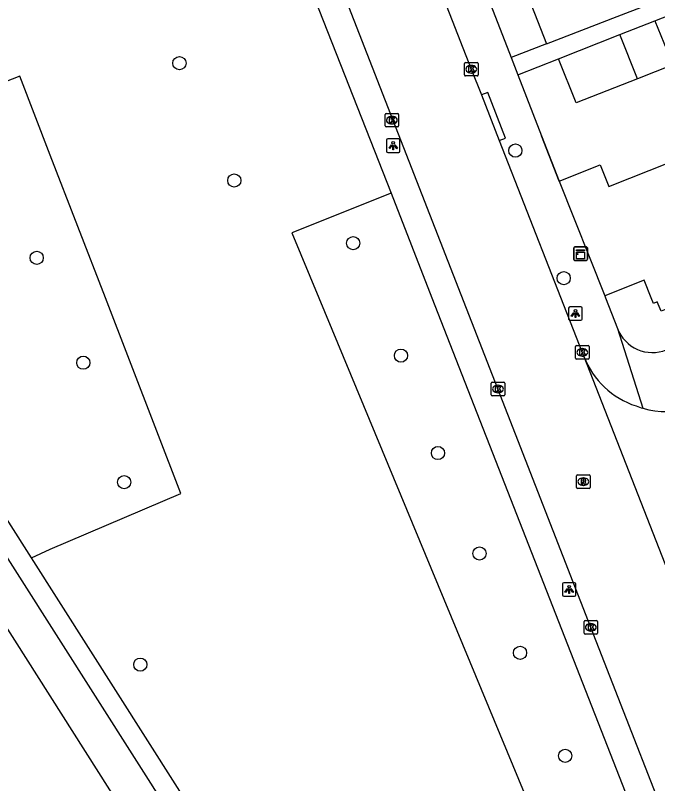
# Model space of a CAD drawing. Extents: x 159689 to 160786, y 387323 to 388339.
# Drawn here: x 159997.4 to 160045, y 387464 to 387520.9 of the extents above; entities that cross this region are included whole.
import ezdxf

# ---------------------------------------------------------------- set-up
doc = ezdxf.new("R2010")
doc.units = 0
for name, color, linetype in [('IMGEO_Boom', 7, 'Continuous'), ('IMGEO_Fietspad_gesloten', 7, 'Continuous'), ('IMGEO_Groenvoorziening', 7, 'Continuous'), ('IMGEO_Kast', 7, 'Continuous'), ('IMGEO_Kolk', 7, 'Continuous'), ('IMGEO_Lichtpunt', 7, 'Continuous'), ('IMGEO_Muur', 7, 'Continuous'), ('IMGEO_Pand', 7, 'Continuous'), ('IMGEO_Rijbaan_lokaal_open', 7, 'Continuous'), ('IMGEO_Rioolput', 7, 'Continuous'), ('IMGEO_Voetpad_open', 7, 'Continuous')]:
    doc.layers.add(name, color=color, linetype=linetype)

msp = doc.modelspace()

# ---------------------------------------------------------------- linework, layer by layer
at = {"layer": 'IMGEO_Boom'}
for centre in [(160009.569, 387517.387), (160034.471, 387510.903), (160013.639, 387508.688), (160022.453, 387504.042), (159998.992, 387502.95), (160038.054, 387501.444), (160025.991, 387495.702), (160002.444, 387495.179), (160028.735, 387488.484), (160005.471, 387486.321), (160031.808, 387481.035), (160034.818, 387473.676), (160006.671, 387472.797), (160038.156, 387466.035)]:
    msp.add_circle(centre, 0.489, dxfattribs=at)
at = {"layer": 'IMGEO_Fietspad_gesloten'}
for points in [[(159971.859, 387518.161), (159972.956, 387517.208), (159973.915, 387516.188), (159974.711, 387515.066), (159975.302, 387514.189), (159976.098, 387512.903), (159994.797, 387483.84), (160026.112, 387434.619), (160057.126, 387385.767), (160057.586, 387385.068), (160057.964, 387384.46)], [(159973.775, 387511.273), (159982.432, 387498.094), (160005.194, 387462.233), (160015.444, 387446.083), (160022.875, 387434.376), (160026.822, 387428.159), (160038.072, 387410.44), (160050.495, 387390.874), (160054.843, 387384.025), (160073.194, 387354.946), (160076.577, 387349.719), (160077.187, 387348.931)]]:
    msp.add_lwpolyline(points, dxfattribs=at)
at = {"layer": 'IMGEO_Groenvoorziening'}
for points in [[(159998.615, 387480.704), (160000, 387481.351), (160009.681, 387485.486), (160004.081, 387500), (160000, 387510.573), (159997.738, 387516.43), (159989.768, 387513.317), (159983.944, 387528.402)], [(160025.253, 387507.75), (160017.909, 387504.817), (160019.905, 387500), (160038.002, 387456.318), (160044.382, 387458.812)]]:
    msp.add_lwpolyline(points, dxfattribs=at)
at = {"layer": 'IMGEO_Kast'}
for p, q in [((160038.805, 387502.837), (160038.805, 387503.678)), ((160038.805, 387503.678), (160038.805, 387502.837)), ((160038.88, 387503.762), (160039.721, 387503.762)), ((160039.721, 387503.762), (160038.88, 387503.762)), ((160039.805, 387503.687), (160039.805, 387502.846)), ((160039.805, 387502.846), (160039.805, 387503.687)), ((160039.73, 387502.762), (160038.889, 387502.762)), ((160038.889, 387502.762), (160039.73, 387502.762))]:
    msp.add_line(p, q, dxfattribs=at)
for points in [[(160039, 387503.552), (160039.6, 387503.552), (160039.6, 387503.467), (160039, 387503.467), (160039, 387503.552)], [(160039, 387503.377), (160039.6, 387503.377), (160039.6, 387502.888), (160039, 387502.888), (160039, 387503.377)]]:
    msp.add_lwpolyline(points, dxfattribs=at)
msp.add_circle((160039.084, 387503.226), 0.0377, dxfattribs=at)
for centre, start, end in [((160038.883, 387503.684), 92.4484, 184.2845), ((160038.883, 387503.684), 92.4484, 184.2845), ((160039.727, 387503.684), 2.4484, 94.2845), ((160039.727, 387503.684), 2.4484, 94.2845), ((160038.883, 387502.84), 182.4484, 274.2845), ((160038.883, 387502.84), 182.4484, 274.2845), ((160039.727, 387502.84), 272.4484, 4.2845), ((160039.727, 387502.84), 272.4484, 4.2845)]:
    msp.add_arc(centre, 0.0779, start, end, dxfattribs=at)
at = {"layer": 'IMGEO_Kolk'}
for p, q in [((160030.701, 387516.508), (160030.701, 387517.36)), ((160030.776, 387517.434), (160031.628, 387517.434)), ((160031.702, 387517.36), (160031.702, 387516.508)), ((160031.189, 387517.214), (160031.214, 387517.214)), ((160031.628, 387516.434), (160030.776, 387516.434)), ((160031.212, 387516.654), (160031.187, 387516.654)), ((160024.818, 387512.733), (160024.818, 387513.585)), ((160024.893, 387513.659), (160025.745, 387513.659)), ((160025.306, 387513.439), (160025.331, 387513.439)), ((160025.819, 387513.585), (160025.819, 387512.733)), ((160025.329, 387512.879), (160025.304, 387512.879)), ((160025.745, 387512.659), (160024.893, 387512.659)), ((160038.928, 387495.52), (160038.928, 387496.372)), ((160039.003, 387496.446), (160039.855, 387496.446)), ((160039.929, 387496.372), (160039.929, 387495.52)), ((160039.416, 387496.226), (160039.441, 387496.226)), ((160039.855, 387495.446), (160039.003, 387495.446)), ((160039.439, 387495.666), (160039.414, 387495.666)), ((160032.681, 387492.804), (160032.681, 387493.656)), ((160032.756, 387493.73), (160033.608, 387493.73)), ((160033.169, 387493.51), (160033.194, 387493.51)), ((160033.682, 387493.656), (160033.682, 387492.804)), ((160033.192, 387492.95), (160033.167, 387492.95)), ((160033.608, 387492.73), (160032.756, 387492.73)), ((160039.562, 387475.136), (160039.562, 387475.988)), ((160039.637, 387476.062), (160040.489, 387476.062)), ((160040.05, 387475.842), (160040.075, 387475.842)), ((160040.563, 387475.988), (160040.563, 387475.136)), ((160040.073, 387475.282), (160040.048, 387475.282)), ((160040.489, 387475.062), (160039.637, 387475.062))]:
    msp.add_line(p, q, dxfattribs=at)
for points in [[(160030.701, 387516.508), (160030.701, 387517.36)], [(160030.776, 387517.434), (160031.628, 387517.434)], [(160031.702, 387517.36), (160031.702, 387516.508)], [(160031.022, 387517.134), (160031.145, 387517.134), (160031.145, 387516.983), (160031.275, 387517.134), (160031.439, 387517.134), (160031.293, 387516.983), (160031.446, 387516.734), (160031.294, 387516.734), (160031.209, 387516.898), (160031.145, 387516.831), (160031.145, 387516.734), (160031.022, 387516.734), (160031.022, 387517.134)], [(160031.628, 387516.434), (160030.776, 387516.434)], [(160024.818, 387512.733), (160024.818, 387513.585)], [(160024.893, 387513.659), (160025.745, 387513.659)], [(160025.139, 387513.359), (160025.262, 387513.359), (160025.262, 387513.208), (160025.392, 387513.359), (160025.556, 387513.359), (160025.41, 387513.208), (160025.563, 387512.959), (160025.411, 387512.959), (160025.326, 387513.123), (160025.262, 387513.056), (160025.262, 387512.959), (160025.139, 387512.959), (160025.139, 387513.359)], [(160025.819, 387513.585), (160025.819, 387512.733)], [(160025.745, 387512.659), (160024.893, 387512.659)], [(160038.928, 387495.52), (160038.928, 387496.372)], [(160039.003, 387496.446), (160039.855, 387496.446)], [(160039.929, 387496.372), (160039.929, 387495.52)], [(160039.249, 387496.146), (160039.372, 387496.146), (160039.372, 387495.995), (160039.502, 387496.146), (160039.666, 387496.146), (160039.52, 387495.995), (160039.673, 387495.746), (160039.521, 387495.746), (160039.436, 387495.91), (160039.372, 387495.843), (160039.372, 387495.746), (160039.249, 387495.746), (160039.249, 387496.146)], [(160039.855, 387495.446), (160039.003, 387495.446)], [(160032.681, 387492.804), (160032.681, 387493.656)], [(160032.756, 387493.73), (160033.608, 387493.73)], [(160033.002, 387493.43), (160033.125, 387493.43), (160033.125, 387493.279), (160033.255, 387493.43), (160033.419, 387493.43), (160033.273, 387493.279), (160033.426, 387493.03), (160033.274, 387493.03), (160033.189, 387493.194), (160033.125, 387493.127), (160033.125, 387493.03), (160033.002, 387493.03), (160033.002, 387493.43)], [(160033.682, 387493.656), (160033.682, 387492.804)], [(160033.608, 387492.73), (160032.756, 387492.73)], [(160039.562, 387475.136), (160039.562, 387475.988)], [(160039.637, 387476.062), (160040.489, 387476.062)], [(160039.883, 387475.762), (160040.006, 387475.762), (160040.006, 387475.611), (160040.136, 387475.762), (160040.3, 387475.762), (160040.154, 387475.611), (160040.307, 387475.362), (160040.155, 387475.362), (160040.07, 387475.526), (160040.006, 387475.459), (160040.006, 387475.362), (160039.883, 387475.362), (160039.883, 387475.762)], [(160040.563, 387475.988), (160040.563, 387475.136)], [(160040.489, 387475.062), (160039.637, 387475.062)]]:
    msp.add_lwpolyline(points, dxfattribs=at)
for centre, start, end in [((160030.778, 387517.358), 91.552, 178.448), ((160030.778, 387517.358), 91.552, 178.448), ((160031.626, 387517.358), 1.552, 88.448), ((160031.626, 387517.358), 1.552, 88.448), ((160030.778, 387516.51), 181.552, 268.448), ((160030.778, 387516.51), 181.552, 268.448), ((160031.626, 387516.51), 271.552, 358.448), ((160031.626, 387516.51), 271.552, 358.448), ((160024.895, 387513.583), 91.552, 178.448), ((160024.895, 387513.583), 91.552, 178.448), ((160025.743, 387513.583), 1.552, 88.448), ((160025.743, 387513.583), 1.552, 88.448), ((160024.895, 387512.735), 181.552, 268.448), ((160024.895, 387512.735), 181.552, 268.448), ((160025.743, 387512.735), 271.552, 358.448), ((160025.743, 387512.735), 271.552, 358.448), ((160039.005, 387496.37), 91.552, 178.448), ((160039.005, 387496.37), 91.552, 178.448), ((160039.853, 387496.37), 1.552, 88.448), ((160039.853, 387496.37), 1.552, 88.448), ((160039.005, 387495.522), 181.552, 268.448), ((160039.005, 387495.522), 181.552, 268.448), ((160039.853, 387495.522), 271.552, 358.448), ((160039.853, 387495.522), 271.552, 358.448), ((160032.758, 387493.654), 91.552, 178.448), ((160032.758, 387493.654), 91.552, 178.448), ((160033.606, 387493.654), 1.552, 88.448), ((160033.606, 387493.654), 1.552, 88.448), ((160032.758, 387492.806), 181.552, 268.448), ((160032.758, 387492.806), 181.552, 268.448), ((160033.606, 387492.806), 271.552, 358.448), ((160033.606, 387492.806), 271.552, 358.448), ((160039.639, 387475.986), 91.552, 178.448), ((160039.639, 387475.986), 91.552, 178.448), ((160040.487, 387475.986), 1.552, 88.448), ((160040.487, 387475.986), 1.552, 88.448), ((160039.639, 387475.138), 181.552, 268.448), ((160039.639, 387475.138), 181.552, 268.448), ((160040.487, 387475.138), 271.552, 358.448), ((160040.487, 387475.138), 271.552, 358.448)]:
    msp.add_arc(centre, 0.0765, start, end, dxfattribs=at)
for centre, major_axis, ratio, start_param, end_param in [((160031.188, 387516.934), (-0.387, 0.002), 0.722429, 4.712389, 7.853982), ((160031.213, 387516.934), (-0.39, 0.002), 0.717154, 1.570796, 4.712389), ((160025.305, 387513.159), (-0.387, 0.002), 0.722429, 4.712389, 7.853982), ((160025.33, 387513.159), (-0.39, 0.002), 0.717154, 1.570796, 4.712389), ((160039.415, 387495.946), (-0.387, 0.002), 0.722429, 4.712389, 7.853982), ((160039.44, 387495.946), (-0.39, 0.002), 0.717154, 1.570796, 4.712389), ((160033.168, 387493.23), (-0.387, 0.002), 0.722429, 4.712389, 7.853982), ((160033.193, 387493.23), (-0.39, 0.002), 0.717154, 1.570796, 4.712389), ((160040.049, 387475.562), (-0.387, 0.002), 0.722429, 4.712389, 7.853982), ((160040.074, 387475.562), (-0.39, 0.002), 0.717154, 1.570796, 4.712389)]:
    msp.add_ellipse(centre, major_axis=major_axis, ratio=ratio, start_param=start_param, end_param=end_param, dxfattribs=at)
at = {"layer": 'IMGEO_Lichtpunt'}
for p, q in [((160024.921, 387511.672), (160024.921, 387510.865)), ((160024.921, 387511.672), (160024.921, 387510.865)), ((160025.823, 387511.767), (160025.015, 387511.767)), ((160025.823, 387511.767), (160025.015, 387511.767)), ((160025.917, 387510.865), (160025.917, 387511.672)), ((160025.917, 387510.865), (160025.917, 387511.672)), ((160025.015, 387510.771), (160025.823, 387510.771)), ((160025.015, 387510.771), (160025.823, 387510.771)), ((160038.42, 387499.226), (160038.42, 387498.419)), ((160038.42, 387499.226), (160038.42, 387498.419)), ((160039.322, 387499.321), (160038.514, 387499.321)), ((160039.322, 387499.321), (160038.514, 387499.321)), ((160039.416, 387498.419), (160039.416, 387499.226)), ((160039.416, 387498.419), (160039.416, 387499.226)), ((160038.514, 387498.325), (160039.322, 387498.325)), ((160038.514, 387498.325), (160039.322, 387498.325)), ((160037.96, 387478.777), (160037.96, 387477.97)), ((160037.96, 387478.777), (160037.96, 387477.97)), ((160038.862, 387478.872), (160038.054, 387478.872)), ((160038.862, 387478.872), (160038.054, 387478.872)), ((160038.956, 387477.97), (160038.956, 387478.777)), ((160038.956, 387477.97), (160038.956, 387478.777)), ((160038.054, 387477.876), (160038.862, 387477.876)), ((160038.054, 387477.876), (160038.862, 387477.876))]:
    msp.add_line(p, q, dxfattribs=at)
for points in [[(160025.295, 387511.336), (160025.334, 387511.308), (160025.146, 387511.046), (160025.108, 387511.073), (160025.295, 387511.336)], [(160025.397, 387511.288), (160025.444, 387511.288), (160025.444, 387510.966), (160025.397, 387510.966), (160025.397, 387511.288)], [(160025.507, 387511.308), (160025.545, 387511.335), (160025.732, 387511.073), (160025.693, 387511.045), (160025.507, 387511.308)], [(160038.794, 387498.89), (160038.833, 387498.862), (160038.645, 387498.6), (160038.607, 387498.627), (160038.794, 387498.89)], [(160038.896, 387498.842), (160038.943, 387498.842), (160038.943, 387498.52), (160038.896, 387498.52), (160038.896, 387498.842)], [(160039.006, 387498.862), (160039.044, 387498.889), (160039.231, 387498.627), (160039.192, 387498.599), (160039.006, 387498.862)], [(160038.334, 387478.441), (160038.373, 387478.413), (160038.185, 387478.151), (160038.147, 387478.178), (160038.334, 387478.441)], [(160038.436, 387478.393), (160038.483, 387478.393), (160038.483, 387478.071), (160038.436, 387478.071), (160038.436, 387478.393)], [(160038.546, 387478.413), (160038.584, 387478.44), (160038.771, 387478.178), (160038.732, 387478.15), (160038.546, 387478.413)]]:
    msp.add_lwpolyline(points, dxfattribs=at)
for centre in [(160025.42, 387511.47), (160038.919, 387499.024), (160038.459, 387478.575)]:
    msp.add_circle(centre, 0.0994, dxfattribs=at)
for centre, start, end in [((160025.015, 387511.672), 90, 180), ((160025.015, 387511.672), 90, 180), ((160025.823, 387511.672), 0, 90), ((160025.823, 387511.672), 0, 90), ((160025.015, 387510.865), 180, 270), ((160025.015, 387510.865), 180, 270), ((160025.823, 387510.865), 270, 0), ((160025.823, 387510.865), 270, 360), ((160038.514, 387499.226), 90, 180), ((160038.514, 387499.226), 90, 180), ((160039.322, 387499.226), 0, 90), ((160039.322, 387499.226), 0, 90), ((160038.514, 387498.419), 180, 270), ((160038.514, 387498.419), 180, 270), ((160039.322, 387498.419), 270, 0), ((160039.322, 387498.419), 270, 360), ((160038.054, 387478.777), 90, 180), ((160038.054, 387478.777), 90, 180), ((160038.862, 387478.777), 0, 90), ((160038.862, 387478.777), 0, 90), ((160038.054, 387477.97), 180, 270), ((160038.054, 387477.97), 180, 270), ((160038.862, 387477.97), 270, 0), ((160038.862, 387477.97), 270, 360)]:
    msp.add_arc(centre, 0.0946, start, end, dxfattribs=at)
at = {"layer": 'IMGEO_Muur'}
msp.add_lwpolyline([(160037.712, 387508.645), (160036.409, 387512.001)], dxfattribs=at)
at = {"layer": 'IMGEO_Pand'}
for points in [[(160036.787, 387518.814), (160042.015, 387520.851), (160046.261, 387522.505), (160050.764, 387524.259)], [(160034.961, 387523.5), (160036.787, 387518.814)], [(160042.224, 387519.505), (160044.797, 387520.524)], [(160044.797, 387520.524), (160046.143, 387517.271), (160043.513, 387516.23)], [(160037.673, 387517.703), (160042.224, 387519.505)], [(160043.513, 387516.23), (160042.224, 387519.505)], [(160043.513, 387516.23), (160038.969, 387514.433), (160037.673, 387517.703)], [(160037.712, 387508.645), (160040.748, 387509.857), (160041.393, 387508.239), (160045.943, 387510.055)], [(160037.712, 387508.645), (160041.11, 387500.131)], [(160049.355, 387501.385), (160046.255, 387500.148), (160046.314, 387500), (160046.515, 387499.498), (160045.265, 387499), (160044.991, 387499.689), (160044.698, 387499.572), (160044.527, 387500), (160044.012, 387501.289), (160041.11, 387500.131)]]:
    msp.add_lwpolyline(points, dxfattribs=at)
at = {"layer": 'IMGEO_Rijbaan_lokaal_open'}
for points in [[(160021.109, 387542.72), (160024.093, 387535.131), (160031.202, 387516.934), (160031.95, 387515.027)], [(160069.653, 387399.763), (160069.426, 387400.286), (160069.174, 387400.967), (160061.763, 387419.918), (160054.279, 387439.075), (160047.543, 387456.377), (160040.063, 387475.562), (160033.182, 387493.23), (160017.868, 387532.491), (160014.836, 387540.165)], [(160031.95, 387515.027), (160033.273, 387511.651)], [(160033.273, 387511.651), (160039.429, 387495.946), (160039.516, 387495.711), (160039.549, 387495.628)], [(160039.549, 387495.628), (160045.765, 387479.734)]]:
    msp.add_lwpolyline(points, dxfattribs=at)
for centre, radius, start, end in [((160045.431, 387497.974), 6.333, 201.7424, 251.4255), ((160045.449, 387497.171), 5.584, 248.6309, 254.0157), ((160045.621, 387497.667), 6.109, 253.742, 288.1301)]:
    msp.add_arc(centre, radius, start, end, dxfattribs=at)
at = {"layer": 'IMGEO_Rioolput'}
for p, q in [((160039.008, 387485.936), (160039.008, 387486.788)), ((160039.083, 387486.862), (160039.935, 387486.862)), ((160039.496, 387486.642), (160039.521, 387486.642)), ((160040.009, 387486.788), (160040.009, 387485.936)), ((160039.519, 387486.082), (160039.494, 387486.082)), ((160039.935, 387485.862), (160039.083, 387485.862))]:
    msp.add_line(p, q, dxfattribs=at)
for points in [[(160039.008, 387485.936), (160039.008, 387486.788)], [(160039.083, 387486.862), (160039.935, 387486.862)], [(160040.009, 387486.788), (160040.009, 387485.936)], [(160039.597, 387486.56), (160039.345, 387486.562), (160039.345, 387486.162)], [(160039.345, 387486.162), (160039.469, 387486.162), (160039.469, 387486.324), (160039.48, 387486.324)], [(160039.523, 387486.481), (160039.469, 387486.481), (160039.469, 387486.4)], [(160039.469, 387486.4), (160039.521, 387486.4)], [(160039.527, 387486.295), (160039.598, 387486.162), (160039.738, 387486.162), (160039.673, 387486.288)], [(160039.935, 387485.862), (160039.083, 387485.862)]]:
    msp.add_lwpolyline(points, dxfattribs=at)
for centre, radius, start, end in [((160039.085, 387486.786), 0.0765, 91.552, 178.448), ((160039.085, 387486.786), 0.0765, 91.552, 178.448), ((160039.933, 387486.786), 0.0765, 1.552, 88.448), ((160039.933, 387486.786), 0.0765, 1.552, 88.448), ((160039.479, 387486.271), 0.0533, 26.0293, 88.6989), ((160039.505, 387486.589), 0.19, 274.7715, 282.9687), ((160039.529, 387486.385), 0.0964, 77.0061, 93.1865), ((160039.543, 387486.442), 0.0378, 276.6634, 79.6772), ((160039.596, 387486.45), 0.109, 350.3612, 89.416), ((160039.594, 387486.45), 0.112, 277.5842, 350.9817), ((160039.578, 387486.235), 0.108, 29.5134, 73.7905), ((160039.085, 387485.938), 0.0765, 181.552, 268.448), ((160039.085, 387485.938), 0.0765, 181.552, 268.448), ((160039.933, 387485.938), 0.0765, 271.552, 358.448), ((160039.933, 387485.938), 0.0765, 271.552, 358.448)]:
    msp.add_arc(centre, radius, start, end, dxfattribs=at)
for centre, major_axis, ratio, start_param, end_param in [((160039.495, 387486.362), (-0.387, 0.002), 0.722429, 4.712389, 7.853982), ((160039.52, 387486.362), (-0.39, 0.002), 0.717154, 1.570796, 4.712389)]:
    msp.add_ellipse(centre, major_axis=major_axis, ratio=ratio, start_param=start_param, end_param=end_param, dxfattribs=at)
at = {"layer": 'IMGEO_Voetpad_open'}
for points in [[(160017.573, 387560.484), (160034.159, 387517.793)], [(160012.723, 387539.639), (160025.253, 387507.75)], [(160044.797, 387520.524), (160060.606, 387526.72), (160060.748, 387526.358)], [(159998.615, 387480.704), (159971.413, 387523.508)], [(160036.787, 387518.814), (160034.159, 387517.793)], [(160034.159, 387517.793), (160034.65, 387516.529)], [(160034.65, 387516.529), (160037.673, 387517.703)], [(160034.65, 387516.529), (160036.409, 387512.001), (160037.712, 387508.645)], [(160033.273, 387511.651), (160033.739, 387511.836), (160032.421, 387515.214), (160031.95, 387515.027)], [(160025.253, 387507.75), (160028.282, 387500), (160044.382, 387458.812)], [(160041.11, 387500.131), (160041.16, 387500), (160042.036, 387497.709)], [(160042.036, 387497.709), (160043.911, 387491.803)], [(160060.082, 387383.969), (160058.389, 387386.599), (160026.502, 387436.824), (159998.615, 387480.704)]]:
    msp.add_lwpolyline(points, dxfattribs=at)
msp.add_arc((160044.635, 387498.721), 2.789, 201.2718, 291.3397, dxfattribs=at)

doc.saveas('drawing.dxf')
